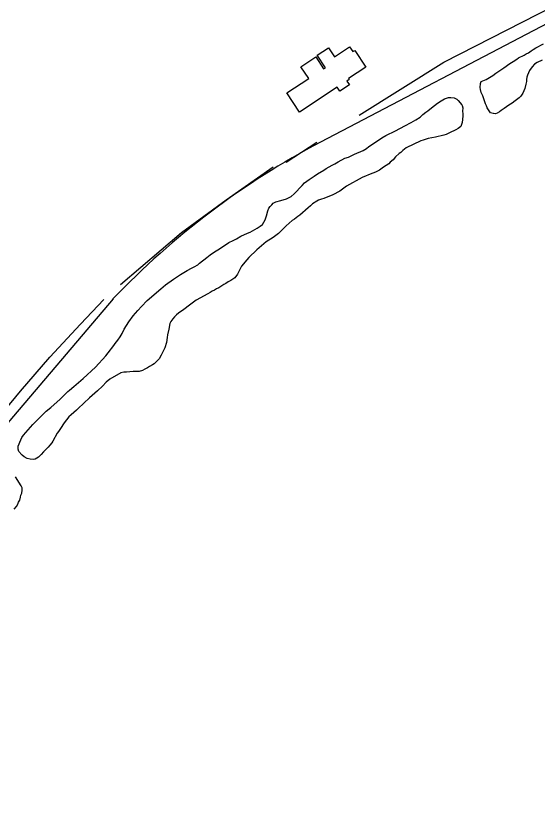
# Model space of a CAD drawing. Extents: x 3161564 to 3199464, y 849354 to 874788.
# Drawn here: x 3168587 to 3169375, y 862373 to 863584 of the extents above; entities that cross this region are included whole.
import ezdxf

# ---------------------------------------------------------------- set-up
doc = ezdxf.new("R2010")
doc.units = 0
for name, color, linetype in [('V-BLDG-OTLN', 7, 'Continuous'), ('V-ROAD-CNTR', 7, 'Continuous'), ('V-TOPO-SHOR', 7, 'Continuous')]:
    doc.layers.add(name, color=color, linetype=linetype)

msp = doc.modelspace()

# ---------------------------------------------------------------- linework, layer by layer
at = {"layer": 'V-BLDG-OTLN'}
msp.add_lwpolyline([(3169014.9, 863438.3), (3168995.8, 863467.3), (3169029, 863489.3), (3169017.3, 863507), (3169039.6, 863521.7), (3169051.6, 863503.6), (3169054.4, 863505.5), (3169042, 863524.3), (3169058.9, 863535.5), (3169067.9, 863521.8), (3169090.9, 863537), (3169095.7, 863529.8), (3169098.7, 863531.7), (3169115.4, 863506.4), (3169089.1, 863489.1), (3169090.2, 863487.5), (3169086.7, 863485.2), (3169090.5, 863479.4), (3169076, 863469.8), (3169071.9, 863476)], close=True, dxfattribs=at)
at = {"layer": 'V-ROAD-CNTR'}
for points in [[(3170463.1, 864135.2), (3169047.1, 863393.1)], [(3168733.4, 863156.1), (3168068.5, 862373.1)]]:
    msp.add_lwpolyline(points, dxfattribs=at)
msp.add_arc((3169619.6, 862309.1), 1225.9, 117.8404, 136.2977, dxfattribs=at)
at = {"layer": 'V-TOPO-SHOR'}
msp.add_line((3168995, 863362.8), (3169041.2, 863393), dxfattribs=at)
for points in [[(3169105.2, 863433.9), (3169233.1, 863513.8), (3169400, 863599.1), (3169613.2, 863707.5), (3169860.1, 863830), (3170146.1, 863977.5)], [(3169297.3, 863487.7), (3169307.2, 863493.6), (3169311.8, 863497.4), (3169316.3, 863500.4), (3169319.5, 863502.5), (3169324, 863505.2), (3169333.1, 863511.7), (3169338.2, 863515), (3169343.3, 863518.5), (3169346.2, 863520.4), (3169354.4, 863524.7), (3169357.5, 863526.6), (3169360.9, 863528.2), (3169365.2, 863530.9), (3169368.3, 863533), (3169372, 863535.5), (3169383.6, 863541.4)], [(3169381.7, 863517.1), (3169374.3, 863513.6), (3169370, 863510.9), (3169366.6, 863507), (3169362.5, 863501.5), (3169361.1, 863497.9), (3169359.6, 863494.3), (3169358.7, 863491), (3169358, 863487.9), (3169358, 863484.9), (3169357.3, 863480.7), (3169355.8, 863474.3), (3169354, 863470.4), (3169352.5, 863467.1), (3169349.3, 863462.4), (3169347, 863459.9), (3169340.8, 863455.3), (3169336.2, 863451.8), (3169331.4, 863448.8), (3169328, 863446.6), (3169324.3, 863443.9)], [(3169296.1, 863450.8), (3169295.1, 863453.9), (3169293.3, 863460), (3169292, 863462.9), (3169289.8, 863468), (3169288.5, 863472.5), (3169288.3, 863475.8), (3169288.8, 863481.7), (3169289.4, 863484.8), (3169297.3, 863487.7)], [(3168596.4, 862919.7), (3168595.6, 862920.4), (3168591.1, 862925.6), (3168590.2, 862929.2), (3168590.3, 862933.7), (3168594, 862943), (3168595.7, 862946.5), (3168598.3, 862950), (3168612.5, 862966.2), (3168623, 862977), (3168632.5, 862986.2), (3168639.7, 862992.2), (3168653.4, 863004.6), (3168664.9, 863016), (3168667.5, 863017.9), (3168674.4, 863023.9), (3168688.5, 863035.7), (3168706.9, 863053.1), (3168722.6, 863069.9), (3168726.3, 863074.4), (3168734.8, 863085.6), (3168736.8, 863088.8), (3168740.8, 863093.8), (3168744.1, 863098.6), (3168747.1, 863103.7), (3168750.4, 863110.5), (3168757.1, 863121.3), (3168764, 863130.3), (3168770.9, 863138.5), (3168776.2, 863144.6), (3168785, 863153.8), (3168805.7, 863171.5), (3168812.5, 863177.2), (3168824.9, 863186), (3168835.4, 863193), (3168845.2, 863198.9), (3168852, 863202.7), (3168855.9, 863204.6), (3168861.4, 863207.7), (3168864.1, 863209.9), (3168875.2, 863218.5), (3168880.4, 863222.9), (3168885, 863226.4), (3168895.8, 863233), (3168908.2, 863241.1), (3168914.7, 863244.6), (3168919.9, 863247.1), (3168926.7, 863250.8), (3168936.8, 863255.2), (3168940.7, 863257.1), (3168951.1, 863263), (3168955.7, 863265.9), (3168959, 863268.4), (3168963.3, 863275.7), (3168965.3, 863281.8), (3168967.1, 863289.2), (3168968.7, 863293.1), (3168970.7, 863295.6), (3168973.3, 863298.5), (3168975.6, 863300.7), (3168979.5, 863302.9), (3168986.7, 863305), (3168995.4, 863307.2), (3169002.6, 863310.9), (3169006.9, 863314.7), (3169019, 863327.7), (3169022.9, 863331.5), (3169029.5, 863336.6), (3169034.1, 863339.8), (3169037.3, 863341.6), (3169042.2, 863345.1), (3169052, 863350.8), (3169055.3, 863353), (3169064.4, 863358.3), (3169068.3, 863360.2), (3169073.5, 863363.3), (3169083.6, 863368.6), (3169089.1, 863370.5), (3169098.2, 863374.8), (3169111.5, 863380.4), (3169116.4, 863383.6), (3169120, 863386.4), (3169134.4, 863395.9), (3169139.6, 863399.6), (3169145.5, 863403.1), (3169160.1, 863410), (3169174.1, 863417.5), (3169183.9, 863422.5), (3169190.7, 863426.6), (3169197.3, 863431), (3169201.5, 863434.8), (3169206.1, 863438.2), (3169209, 863440.1), (3169214.6, 863444.9), (3169223.8, 863452.1), (3169229.3, 863455.6), (3169234.2, 863458.4), (3169240.4, 863460.3), (3169243.6, 863460.5), (3169248.7, 863459.8), (3169252.6, 863457.8)], [(3169252.6, 863457.8), (3169255.1, 863455.8), (3169260.6, 863449.3)], [(3169260.6, 863449.3), (3169261.1, 863448.6), (3169261.7, 863445.1), (3169261.6, 863439.6), (3169261.9, 863436), (3169261.8, 863432.1), (3169260.7, 863422.8), (3169258.7, 863416.7), (3169255.1, 863413.5), (3169251.5, 863411.7), (3169241.7, 863407.3), (3169236.9, 863404.8), (3169233, 863403.3), (3169220.7, 863400.6), (3169209.6, 863398.5), (3169206.4, 863397.6), (3169201.9, 863396), (3169198.6, 863394.8), (3169176.5, 863384.5), (3169171.3, 863380.4), (3169168.3, 863377.5), (3169165.7, 863375.7), (3169160.1, 863370.6), (3169156.5, 863366.4), (3169152.2, 863362.6), (3169150.3, 863360.1), (3169142.1, 863355.1), (3169135.9, 863350.6), (3169131, 863348.1), (3169127.4, 863346.6), (3169124.5, 863345.7), (3169109.6, 863339.8), (3169086.4, 863326.3), (3169076, 863319), (3169065.6, 863313.4), (3169051.9, 863307.8), (3169048.4, 863306.9), (3169044.1, 863305.4), (3169041.2, 863303.8), (3169035, 863299.7), (3169031.7, 863296.9), (3169028.4, 863293.7), (3169015.7, 863282.6), (3169012.7, 863280.7), (3169007.5, 863276.6), (3169003.9, 863274.4), (3168994.8, 863266.5), (3168983.3, 863255.1), (3168975.4, 863249.1), (3168964.7, 863242.1), (3168950.6, 863230.1), (3168938.8, 863218.7), (3168935.5, 863215.2), (3168927.3, 863205.7), (3168921.6, 863193.5), (3168917.3, 863188.1), (3168914.3, 863185.9), (3168911.4, 863184), (3168907.2, 863181.8), (3168903.6, 863179.6), (3168901, 863177.7), (3168893.1, 863172.6), (3168889.9, 863171.1), (3168886.6, 863169.2), (3168883, 863167.7), (3168880.4, 863165.8), (3168876.5, 863163.9), (3168858.9, 863154.2), (3168848.8, 863146.6), (3168840.3, 863140), (3168832.5, 863134.6), (3168829.5, 863132.1), (3168826.2, 863128.9), (3168823.6, 863126), (3168820.6, 863121.9), (3168819.3, 863119), (3168817.5, 863110.3), (3168815.5, 863101.6), (3168815.4, 863097.8), (3168814.3, 863090), (3168811.9, 863082.3), (3168806.2, 863070.8), (3168802.9, 863065.7), (3168800.6, 863062.8), (3168795.7, 863058.1), (3168793.1, 863056.2), (3168788.5, 863053.7), (3168785.6, 863051.8), (3168781.7, 863049.9), (3168777.8, 863047.7), (3168772.9, 863046.5), (3168763.6, 863046.3), (3168753.8, 863045.2), (3168750, 863045.3), (3168745.1, 863044.4), (3168728.8, 863035), (3168722.9, 863030.2), (3168717.4, 863024.2), (3168710.1, 863016.9), (3168698, 863006.4), (3168681, 862990.6)], [(3169307.7, 863436.3), (3169303.7, 863437.1), (3169301.8, 863440.5), (3169298.8, 863445.1), (3169297.5, 863447.9), (3169296.1, 863450.7), (3169296.1, 863450.8)], [(3169324.3, 863443.9), (3169319.7, 863440.7), (3169317.1, 863438.8), (3169314, 863436.9), (3169311.2, 863435.8), (3169308.1, 863436.2), (3169307.7, 863436.3)], [(3168744.6, 863178.1), (3168836.9, 863256.3), (3168904.4, 863306), (3168975.5, 863355.7)], [(3168488.8, 862890.3), (3168593.6, 863016.5), (3168638, 863068), (3168684.2, 863117.7), (3168719.7, 863155)], [(3168681, 862990.6), (3168678.3, 862987.7), (3168670.2, 862980.8), (3168666.9, 862977.6), (3168659.6, 862969), (3168654, 862960.1), (3168651, 862955.6), (3168649, 862953), (3168642.7, 862940.9), (3168641, 862938.3), (3168638.1, 862935.1), (3168635.5, 862932), (3168632.2, 862929.1), (3168628.6, 862924.7), (3168624.9, 862920.8), (3168621, 862917), (3168615.8, 862913.9), (3168612.6, 862913.3), (3168608.4, 862914), (3168603.9, 862915.1), (3168599.4, 862917.4), (3168596.4, 862919.7)], [(3168584.2, 862838.2), (3168587.5, 862842.4), (3168589.8, 862845.9), (3168590.8, 862848.8), (3168592.5, 862852), (3168593.8, 862856.2), (3168594.2, 862859.4), (3168595.6, 862862.3), (3168596.3, 862867.1), (3168596, 862870.3), (3168594.5, 862873.6), (3168586, 862887)]]:
    msp.add_lwpolyline(points, dxfattribs=at)

doc.saveas('drawing.dxf')
